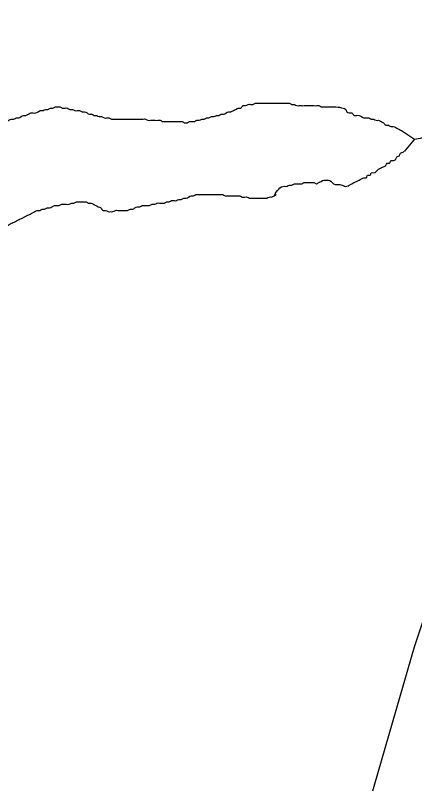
# Model space of a CAD drawing. Extents: x 813775 to 1157140, y 1757555 to 1979907.
# Drawn here: x 1018711 to 1019624, y 1863557 to 1865313 of the extents above; entities that cross this region are included whole.
import ezdxf

# ---------------------------------------------------------------- set-up
doc = ezdxf.new("R2010")
doc.units = 0
doc.layers.add('Level 32', color=7, linetype='Continuous')
doc.layers.add('Level 35', color=7, linetype='Continuous')

msp = doc.modelspace()

# ---------------------------------------------------------------- linework, layer by layer
at = {"layer": 'Level 32'}
msp.add_lwpolyline([(1019403.6, 1863142), (1019457.6, 1863295.8), (1019623.6, 1863869.7), (1019692.1, 1864075.4), (1019735.7, 1864162.7)], dxfattribs=at)
at = {"layer": 'Level 35'}
msp.add_lwpolyline([(1019596.4, 1865048.7), (1019623.9, 1865030.4), (1019601.1, 1865002.6)], dxfattribs=at)
for points in [[(1019623.9, 1865030.4), (1019641.9, 1865034.1), (1019647.5, 1865036.9), (1019653.1, 1865039.7), (1019658.7, 1865042.5), (1019664.3, 1865042.5), (1019669.8, 1865045.3), (1019675.4, 1865048.1), (1019681, 1865050.9), (1019686.6, 1865053.6), (1019692.1, 1865053.6), (1019697.7, 1865056.4), (1019703.3, 1865059.2), (1019708.9, 1865059.2), (1019714.5, 1865062), (1019720, 1865064.8), (1019725.6, 1865070.4), (1019731.2, 1865070.4), (1019736.8, 1865073.2), (1019742.4, 1865078.8), (1019747.9, 1865081.6), (1019753.5, 1865084.3), (1019759.1, 1865087.1), (1019764.7, 1865089.9), (1019770.3, 1865092.7), (1019775.8, 1865095.5), (1019781.4, 1865098.3), (1019787, 1865101.1), (1019792.6, 1865103.9), (1019798.2, 1865106.7), (1019803.7, 1865106.7), (1019809.3, 1865109.5), (1019814.9, 1865112.3), (1019820.5, 1865115), (1019826, 1865117.8), (1019831.6, 1865120.6), (1019837.2, 1865123.4), (1019842.8, 1865126.2), (1019848.4, 1865129), (1019853.9, 1865131.8), (1019859.5, 1865137.4), (1019865.1, 1865140.2), (1019870.7, 1865143), (1019876.3, 1865145.7), (1019881.8, 1865151.3), (1019887.4, 1865154.1), (1019893, 1865159.7), (1019898.6, 1865162.5), (1019904.2, 1865165.3), (1019909.7, 1865168.1), (1019915.3, 1865170.9), (1019920.9, 1865173.7), (1019926.5, 1865176.4), (1019932.1, 1865179.2), (1019937.6, 1865182), (1019943.2, 1865184.8), (1019946, 1865190.4), (1019951.6, 1865193.2), (1019957.2, 1865196), (1019962.7, 1865201.6), (1019968.3, 1865207.1), (1019973.9, 1865209.9), (1019979.5, 1865212.7), (1019985.1, 1865218.3), (1019990.6, 1865221.1), (1019996.2, 1865223.9), (1020001.8, 1865229.5), (1020007.4, 1865232.3), (1020010.2, 1865237.8), (1020015.7, 1865237.8), (1020021.3, 1865237.8), (1020026.9, 1865237.8), (1020032.5, 1865240.6), (1020035.3, 1865246.2), (1020040.8, 1865249), (1020046.4, 1865251.8), (1020049.2, 1865257.4), (1020054.8, 1865263), (1020060.4, 1865265.8), (1020065.9, 1865268.5), (1020068.7, 1865274.1), (1020074.3, 1865276.9), (1020079.9, 1865282.5), (1020082.7, 1865288.1), (1020088.3, 1865290.9), (1020091.1, 1865296.5), (1020096.6, 1865299.2), (1020102.2, 1865302), (1020105, 1865307.6), (1020110.6, 1865310.4), (1020116.2, 1865313.2)], [(1018607.1, 1865028.7), (1018600.1, 1865022), (1018618.2, 1865034.2), (1018623.8, 1865039.8), (1018629.4, 1865042.6), (1018635, 1865045.4), (1018640.5, 1865048.2), (1018646.1, 1865051), (1018651.7, 1865053.8), (1018657.3, 1865056.6), (1018662.9, 1865059.4), (1018668.4, 1865059.4), (1018674, 1865062.2), (1018679.6, 1865064.9), (1018685.2, 1865067.7), (1018690.8, 1865070.5), (1018696.3, 1865073.3), (1018701.9, 1865076.1), (1018707.5, 1865076.1), (1018713.1, 1865078.9), (1018718.7, 1865078.9), (1018724.2, 1865081.7), (1018729.8, 1865084.5), (1018735.4, 1865084.5), (1018741, 1865087.3), (1018746.5, 1865090.1), (1018752.1, 1865090.1), (1018757.7, 1865090.1), (1018763.3, 1865092.9), (1018768.9, 1865095.6), (1018774.4, 1865095.6), (1018780, 1865098.4), (1018785.6, 1865098.4), (1018791.2, 1865101.2), (1018796.8, 1865101.2), (1018802.3, 1865104), (1018807.9, 1865104), (1018813.5, 1865104), (1018819.1, 1865101.2), (1018824.7, 1865101.2), (1018830.2, 1865101.2), (1018835.8, 1865098.4), (1018841.4, 1865098.4), (1018847, 1865095.6), (1018852.6, 1865095.6), (1018858.1, 1865095.6), (1018863.7, 1865092.9), (1018869.3, 1865092.9), (1018874.9, 1865090.1), (1018880.4, 1865087.3), (1018886, 1865087.3), (1018891.6, 1865084.5), (1018897.2, 1865084.5), (1018902.8, 1865081.7), (1018908.3, 1865081.7), (1018913.9, 1865078.9), (1018919.5, 1865078.9), (1018925.1, 1865078.9), (1018930.7, 1865076.1), (1018936.2, 1865076.1), (1018941.8, 1865076.1), (1018947.4, 1865076.1), (1018953, 1865076.1), (1018958.6, 1865076.1), (1018964.1, 1865076.1), (1018969.7, 1865076.1), (1018975.3, 1865076.1), (1018980.9, 1865076.1), (1018986.4, 1865076.1), (1018992, 1865076.1), (1018997.6, 1865076.1), (1019003.2, 1865076.1), (1019008.8, 1865076.1), (1019014.3, 1865073.3), (1019019.9, 1865073.3), (1019025.5, 1865073.3), (1019031.1, 1865073.3), (1019036.7, 1865073.3), (1019042.2, 1865073.3), (1019047.8, 1865070.5), (1019053.4, 1865070.5), (1019059, 1865070.5), (1019064.6, 1865070.5), (1019070.1, 1865070.5), (1019075.7, 1865070.5), (1019081.3, 1865070.5), (1019086.9, 1865070.5), (1019092.5, 1865070.5), (1019098, 1865067.7), (1019103.6, 1865067.7), (1019109.2, 1865070.5)], [(1019109.2, 1865070.5), (1019114.8, 1865070.5), (1019120.3, 1865070.5), (1019125.9, 1865073.3), (1019131.5, 1865073.3), (1019137.1, 1865076.1), (1019142.7, 1865076.1), (1019148.2, 1865078.9), (1019153.8, 1865078.9), (1019159.4, 1865081.7), (1019165, 1865081.7), (1019170.6, 1865084.5), (1019176.1, 1865084.5), (1019181.7, 1865087.3), (1019187.3, 1865087.3), (1019192.9, 1865090.1), (1019198.5, 1865092.9), (1019204, 1865092.9), (1019209.6, 1865095.6), (1019215.2, 1865098.4), (1019220.8, 1865101.2), (1019226.4, 1865101.2), (1019231.9, 1865106.8), (1019237.5, 1865106.8), (1019243.1, 1865109.6), (1019248.7, 1865109.6), (1019254.2, 1865109.6), (1019259.8, 1865112.4), (1019265.4, 1865112.4), (1019271, 1865112.4), (1019276.6, 1865112.4), (1019282.1, 1865112.4), (1019287.7, 1865112.4), (1019293.3, 1865112.4), (1019298.9, 1865112.4), (1019304.5, 1865112.4), (1019310, 1865112.4), (1019315.6, 1865112.4), (1019321.2, 1865112.4), (1019326.8, 1865112.4), (1019332.4, 1865112.4), (1019337.9, 1865112.4), (1019343.5, 1865109.6), (1019349.1, 1865109.6), (1019354.7, 1865106.8), (1019360.3, 1865106.8), (1019365.8, 1865106.8), (1019371.4, 1865106.8), (1019377, 1865106.8), (1019382.6, 1865106.8), (1019388.1, 1865106.8), (1019393.7, 1865106.8), (1019399.3, 1865106.8), (1019404.9, 1865106.8), (1019410.5, 1865104), (1019416, 1865104), (1019421.6, 1865104), (1019427.2, 1865104), (1019432.8, 1865104), (1019438.4, 1865104), (1019443.9, 1865104), (1019460.7, 1865101.2)], [(1019460.7, 1865101.2), (1019466.3, 1865098.4), (1019469, 1865092.9), (1019474.6, 1865090.1), (1019480.2, 1865090.1), (1019485.8, 1865084.5), (1019491.4, 1865084.5), (1019496.9, 1865084.5), (1019502.5, 1865081.7), (1019508.1, 1865078.9), (1019513.7, 1865078.9), (1019519.3, 1865078.9), (1019524.8, 1865076.1), (1019530.4, 1865076.1), (1019536, 1865073.3), (1019541.6, 1865073.3), (1019547.2, 1865070.5), (1019552.7, 1865067.7), (1019558.3, 1865062.2), (1019563.9, 1865062.2), (1019569.5, 1865059.4), (1019575, 1865059.4), (1019580.6, 1865056.6), (1019586.2, 1865053.8), (1019591.8, 1865051), (1019596.4, 1865048.7)], [(1019447.4, 1864926.4), (1019457.9, 1864925.4), (1019463.5, 1864922.6), (1019469, 1864922.6), (1019474.6, 1864925.4), (1019480.2, 1864928.2), (1019485.8, 1864931), (1019491.4, 1864933.8), (1019496.9, 1864936.6), (1019502.5, 1864939.4), (1019508.1, 1864942.1), (1019513.7, 1864942.1), (1019516.5, 1864947.7), (1019522, 1864947.7), (1019524.8, 1864953.3), (1019530.4, 1864953.3), (1019536, 1864956.1), (1019541.6, 1864961.7), (1019547.2, 1864964.5), (1019552.7, 1864967.3), (1019558.3, 1864970.1), (1019561.1, 1864975.6), (1019566.7, 1864975.6), (1019569.5, 1864981.2), (1019575, 1864981.2), (1019580.6, 1864984), (1019583.4, 1864989.6), (1019589, 1864992.4), (1019591.8, 1864998), (1019597.4, 1865000.8), (1019601.1, 1865002.6)], [(1019302.5, 1864900.8), (1019326.8, 1864922.6), (1019332.4, 1864922.6), (1019337.9, 1864925.4), (1019343.5, 1864925.4), (1019349.1, 1864928.2), (1019354.7, 1864928.2), (1019360.3, 1864928.2), (1019365.8, 1864928.2), (1019371.4, 1864931), (1019377, 1864931), (1019382.6, 1864931), (1019388.1, 1864931), (1019393.7, 1864931), (1019399.3, 1864928.2), (1019404.9, 1864931), (1019410.5, 1864933.8), (1019416, 1864936.6), (1019421.6, 1864936.6), (1019427.2, 1864936.6), (1019432.8, 1864933.8), (1019438.4, 1864928.2), (1019447.4, 1864926.4)], [(1018711.1, 1864842.2), (1018716.7, 1864845), (1018722.3, 1864847.8), (1018727.9, 1864850.6), (1018733.4, 1864853.4), (1018739, 1864856.2), (1018744.6, 1864859), (1018750.2, 1864861.8), (1018755.8, 1864864.6), (1018761.3, 1864867.3), (1018766.9, 1864867.3), (1018772.5, 1864870.1), (1018778.1, 1864870.1), (1018783.6, 1864872.9), (1018789.2, 1864872.9), (1018794.8, 1864875.7), (1018800.4, 1864878.5), (1018806, 1864878.5), (1018811.5, 1864878.5), (1018817.1, 1864881.3), (1018822.7, 1864881.3), (1018828.3, 1864881.3), (1018833.9, 1864881.3), (1018839.4, 1864884.1), (1018845, 1864884.1), (1018850.6, 1864886.9), (1018856.2, 1864886.9), (1018861.8, 1864886.9), (1018867.3, 1864886.9), (1018872.9, 1864886.9), (1018878.5, 1864884.1), (1018884.1, 1864884.1), (1018889.6, 1864881.3), (1018895.2, 1864878.5), (1018900.8, 1864875.7), (1018906.4, 1864872.9), (1018912, 1864867.3), (1018917.5, 1864867.3), (1018923.1, 1864864.6), (1018928.7, 1864864.6), (1018934.3, 1864864.6), (1018939.9, 1864867.3), (1018945.4, 1864867.3), (1018951, 1864867.3), (1018956.6, 1864867.3), (1018962.2, 1864867.3), (1018967.8, 1864867.3), (1018973.3, 1864870.1), (1018978.9, 1864870.1), (1018984.5, 1864872.9), (1018990.1, 1864875.7), (1018995.7, 1864875.7), (1019001.2, 1864878.5), (1019006.8, 1864878.5), (1019012.4, 1864878.5), (1019018, 1864878.5), (1019023.5, 1864881.3), (1019029.1, 1864881.3), (1019034.7, 1864884.1), (1019040.3, 1864884.1), (1019045.9, 1864884.1), (1019051.4, 1864884.1), (1019057, 1864886.9), (1019062.6, 1864886.9), (1019068.2, 1864889.7), (1019073.8, 1864889.7), (1019079.3, 1864889.7), (1019084.9, 1864892.5), (1019090.5, 1864892.5), (1019096.1, 1864895.3), (1019101.7, 1864895.3), (1019107.2, 1864898), (1019112.8, 1864900.8), (1019118.4, 1864900.8), (1019124, 1864903.6), (1019129.6, 1864903.6), (1019135.1, 1864903.6), (1019140.7, 1864903.6), (1019146.3, 1864903.6), (1019151.9, 1864903.6), (1019157.4, 1864903.6), (1019163, 1864903.6), (1019168.6, 1864903.6), (1019174.2, 1864903.6), (1019179.8, 1864903.6), (1019185.3, 1864903.6), (1019190.9, 1864900.8), (1019196.5, 1864900.8), (1019202.1, 1864900.8), (1019207.7, 1864900.8), (1019213.2, 1864900.8)], [(1019213.2, 1864900.8), (1019218.8, 1864900.8), (1019224.4, 1864900.8), (1019230, 1864898), (1019235.6, 1864898), (1019241.1, 1864898), (1019246.7, 1864895.3), (1019252.3, 1864895.3), (1019257.9, 1864895.3), (1019263.5, 1864895.3), (1019269, 1864895.3), (1019274.6, 1864895.3), (1019280.2, 1864895.3), (1019285.8, 1864895.3), (1019291.3, 1864898), (1019296.9, 1864898), (1019302.5, 1864900.8), (1019308.1, 1864903.6)], [(1018376.4, 1864415.2), (1018379.2, 1864420.8), (1018384.7, 1864423.6), (1018387.5, 1864429.2), (1018393.1, 1864432), (1018395.9, 1864437.5), (1018401.5, 1864443.1), (1018404.3, 1864448.7), (1018409.8, 1864454.3), (1018412.6, 1864459.9), (1018418.2, 1864462.7), (1018421, 1864468.2), (1018426.6, 1864473.8), (1018432.2, 1864479.4), (1018435, 1864485), (1018440.5, 1864487.8), (1018440.5, 1864493.4), (1018446.1, 1864496.2), (1018448.9, 1864501.7), (1018451.7, 1864507.3), (1018457.3, 1864512.9), (1018460.1, 1864518.5), (1018462.8, 1864524.1), (1018465.6, 1864529.6), (1018468.4, 1864535.2), (1018468.4, 1864540.8), (1018471.2, 1864546.4), (1018476.8, 1864552), (1018476.8, 1864557.6), (1018482.4, 1864563.1), (1018482.4, 1864568.7), (1018485.2, 1864574.3), (1018488, 1864579.9), (1018490.7, 1864585.5), (1018493.5, 1864591), (1018496.3, 1864596.6), (1018499.1, 1864602.2), (1018501.9, 1864607.8), (1018504.7, 1864613.4), (1018507.5, 1864619), (1018510.3, 1864624.5), (1018510.3, 1864630.1), (1018513.1, 1864635.7), (1018515.8, 1864641.3), (1018515.8, 1864646.9), (1018518.6, 1864652.4), (1018518.6, 1864658), (1018521.4, 1864663.6), (1018524.2, 1864669.2), (1018527, 1864674.8), (1018527, 1864680.4), (1018529.8, 1864685.9), (1018532.6, 1864691.5), (1018535.4, 1864697.1), (1018538.2, 1864702.7), (1018541, 1864708.3), (1018543.7, 1864713.8), (1018549.3, 1864719.4), (1018552.1, 1864725), (1018554.9, 1864730.6), (1018560.5, 1864733.4), (1018563.3, 1864739), (1018568.9, 1864741.8), (1018574.4, 1864747.3), (1018580, 1864750.1), (1018582.8, 1864755.7), (1018588.4, 1864758.5), (1018594, 1864764.1), (1018599.5, 1864766.9), (1018602.3, 1864772.5), (1018607.9, 1864775.2), (1018613.5, 1864778), (1018616.3, 1864783.6), (1018621.9, 1864786.4), (1018627.4, 1864792), (1018633, 1864794.8), (1018638.6, 1864797.6), (1018644.2, 1864800.4), (1018647, 1864805.9), (1018652.5, 1864808.7), (1018658.1, 1864811.5), (1018663.7, 1864814.3), (1018669.3, 1864817.1), (1018672.1, 1864822.7), (1018677.6, 1864825.5), (1018683.2, 1864828.3), (1018688.8, 1864831.1), (1018694.4, 1864833.9), (1018700, 1864836.6), (1018705.5, 1864839.4), (1018711.1, 1864842.2)]]:
    msp.add_spline(points, degree=3, dxfattribs=at)

doc.saveas('drawing.dxf')
